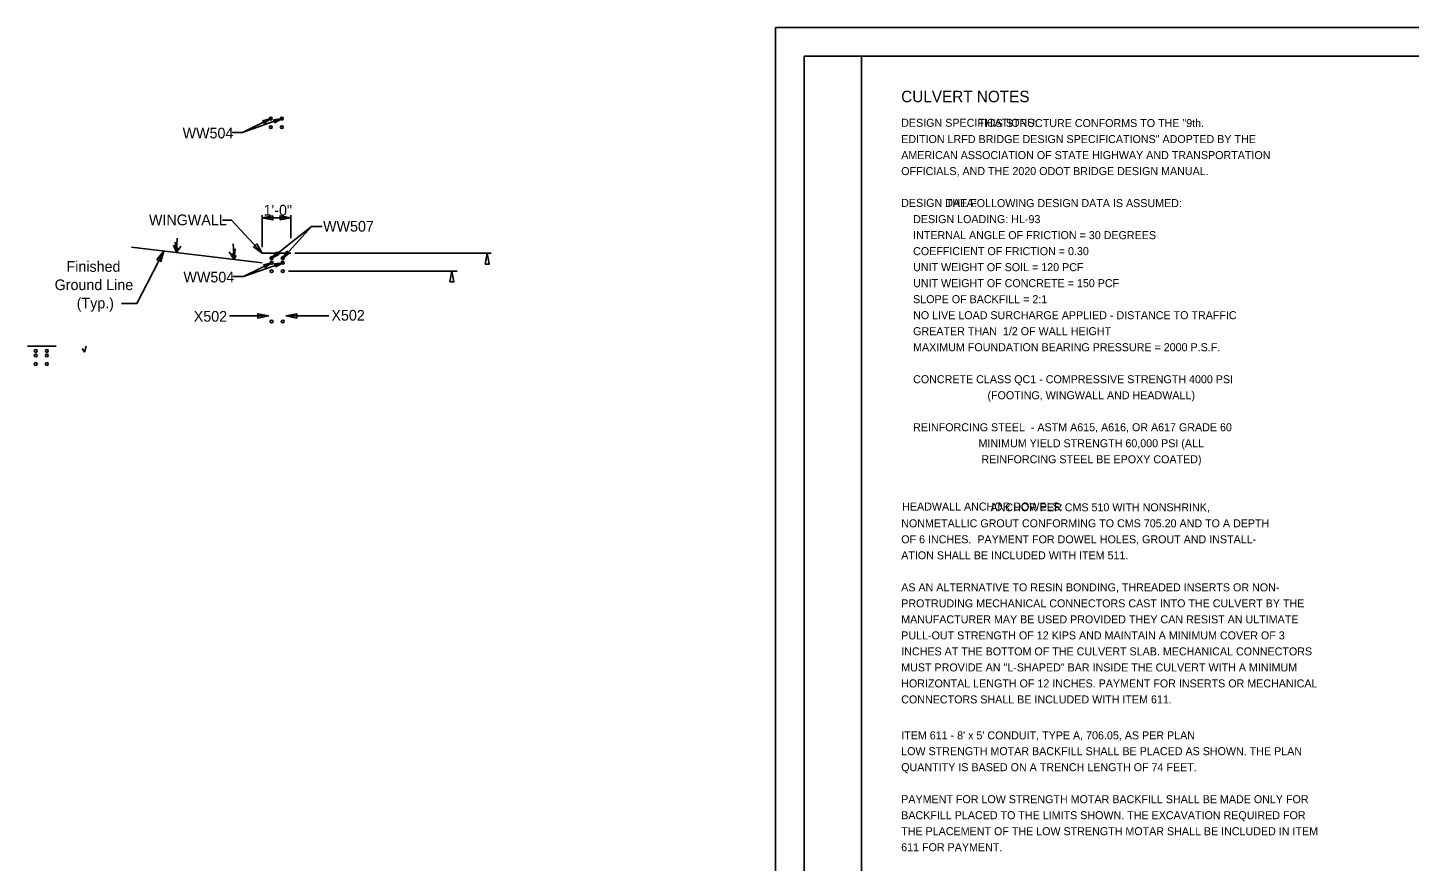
# Model space of a CAD drawing. Extents: x -1609 to 1184, y -412 to 394.
# Drawn here: x 566.56 to 614.91, y 250.38 to 279.54 of the extents above; entities that cross this region are included whole.
import ezdxf

# ---------------------------------------------------------------- set-up
doc = ezdxf.new("R2010")
doc.units = 0
for name, color, linetype in [('DR_P_Headwall', 7, 'Continuous'), ('SH_Border', 7, 'Continuous'), ('SH_Cut_Line', 7, 'Continuous'), ('SH_Data', 7, 'Continuous'), ('ST_Details', 7, 'Continuous'), ('ST_Text', 7, 'Continuous'), ('XS_P_Finished_Grade', 7, 'Continuous')]:
    doc.layers.add(name, color=color, linetype=linetype)

msp = doc.modelspace()

# ---------------------------------------------------------------- linework, layer by layer
at = {"layer": 'DR_P_Headwall'}
for p, q in [((575.773, 271.644), (574.773, 271.644)), ((566.565, 268.396), (567.565, 268.396))]:
    msp.add_line(p, q, dxfattribs=at)
at = {"layer": 'SH_Border'}
for points in [[(593.734, 278.538), (595.734, 278.538), (595.734, 236.538), (593.734, 236.538)], [(595.734, 278.538), (659.734, 278.538), (659.734, 236.538), (595.734, 236.538)]]:
    msp.add_lwpolyline(points, close=True, dxfattribs=at)
at = {"layer": 'SH_Cut_Line'}
msp.add_lwpolyline([(592.734, 235.538), (660.734, 235.538), (660.734, 279.538), (592.734, 279.538)], close=True, dxfattribs=at)
at = {"layer": 'ST_Details'}
for p, q in [((571.802, 272.174), (571.776, 271.67)), ((571.776, 271.67), (571.663, 271.926)), ((571.776, 271.67), (571.727, 272.032)), ((571.776, 271.67), (571.93, 271.896)), ((571.776, 271.67), (571.821, 271.832)), ((573.786, 271.429), (573.617, 271.698)), ((573.752, 271.972), (573.786, 271.429)), ((573.786, 271.429), (573.827, 271.799)), ((573.786, 271.429), (573.722, 271.649)), ((573.786, 271.429), (573.861, 271.562)), ((568.552, 268.182), (568.477, 268.315)), ((568.552, 268.182), (568.616, 268.402))]:
    msp.add_line(p, q, dxfattribs=at)
for centre in [(575.072, 276.355), (575.072, 276.056), (575.46, 276.355), (575.46, 276.056), (575.101, 271.477), (575.101, 271.317), (575.489, 271.477), (575.489, 271.317), (575.101, 271.019), (575.489, 271.019), (575.101, 269.259), (575.489, 269.259), (566.849, 268.23), (566.849, 268.07), (566.849, 267.772), (567.237, 268.23), (567.237, 268.07), (567.237, 267.772)]:
    msp.add_circle(centre, 0.0502, dxfattribs=at)
at = {"layer": 'ST_Text'}
for p, q in [((574.087, 275.872), (575.46, 276.355)), ((574.087, 275.872), (575.072, 276.355)), ((573.715, 275.872), (574.087, 275.872)), ((573.38, 272.807), (573.698, 272.807)), ((574.773, 271.644), (573.698, 272.807)), ((574.773, 271.855), (574.773, 272.982)), ((575.773, 272.886), (574.773, 272.886)), ((575.773, 272.177), (575.773, 272.982)), ((576.497, 272.588), (575.101, 271.477)), ((576.497, 272.588), (575.489, 271.477)), ((576.869, 272.588), (576.497, 272.588)), ((571.325, 271.724), (570.385, 269.886)), ((574.116, 270.835), (575.489, 271.317)), ((574.116, 270.835), (575.101, 271.317)), ((575.909, 271.644), (582.779, 271.644)), ((573.744, 270.835), (574.116, 270.835)), ((581.592, 271.019), (575.687, 271.019)), ((570.385, 269.886), (569.852, 269.886)), ((573.623, 269.454), (574.993, 269.454)), ((577.106, 269.454), (575.607, 269.454))]:
    msp.add_line(p, q, dxfattribs=at)
for points in [[(574.844, 276.183), (575.072, 276.355), (574.795, 276.284)], [(575.214, 276.21), (575.46, 276.355), (575.177, 276.316)], [(575.147, 272.961), (574.773, 272.886), (575.147, 272.812)], [(575.4, 272.812), (575.773, 272.886), (575.4, 272.961)], [(571.088, 271.425), (571.325, 271.724), (571.221, 271.357)], [(574.47, 271.873), (574.773, 271.644), (574.582, 271.973)], [(575.285, 271.696), (575.101, 271.477), (575.355, 271.608)], [(575.632, 271.724), (575.489, 271.477), (575.716, 271.651)], [(574.873, 271.145), (575.101, 271.317), (574.825, 271.246)], [(575.243, 271.172), (575.489, 271.317), (575.206, 271.278)], [(582.568, 271.27), (582.643, 271.644), (582.717, 271.27)], [(581.332, 270.645), (581.407, 271.019), (581.481, 270.645)], [(574.62, 269.379), (574.993, 269.454), (574.62, 269.528)], [(575.98, 269.379), (575.607, 269.454), (575.98, 269.528)]]:
    msp.add_lwpolyline(points, close=True, dxfattribs=at)
at = {"layer": 'XS_P_Finished_Grade'}
msp.add_line((570.195, 271.859), (574.773, 271.311), dxfattribs=at)

# ---------------------------------------------------------------- texts
at = {"layer": 'SH_Data'}
for s, height, p in [('CULVERT NOTES', 0.4, (597.129, 276.929)), ('DESIGN SPECIFICATIONS:', 0.28, (597.129, 276.069)), ('                          THIS STRUCTURE CONFORMS TO THE "9th.', 0.28, (597.129, 276.06)), ('EDITION LRFD BRIDGE DESIGN SPECIFICATIONS" ADOPTED BY THE', 0.28, (597.129, 275.5)), ('AMERICAN ASSOCIATION OF STATE HIGHWAY AND TRANSPORTATION', 0.28, (597.129, 274.94)), ('OFFICIALS, AND THE 2020 ODOT BRIDGE DESIGN MANUAL.', 0.28, (597.129, 274.38)), ('DESIGN DATA:', 0.28, (597.129, 273.269)), ('               THE FOLLOWING DESIGN DATA IS ASSUMED:', 0.28, (597.129, 273.26)), ('    DESIGN LOADING: HL-93', 0.28, (597.129, 272.7)), ('    INTERNAL ANGLE OF FRICTION = 30 DEGREES', 0.28, (597.129, 272.14)), ('    COEFFICIENT OF FRICTION = 0.30', 0.28, (597.129, 271.58)), ('    UNIT WEIGHT OF SOIL = 120 PCF', 0.28, (597.129, 271.02)), ('    UNIT WEIGHT OF CONCRETE = 150 PCF', 0.28, (597.129, 270.46)), ('    SLOPE OF BACKFILL = 2:1', 0.28, (597.129, 269.9)), ('    NO LIVE LOAD SURCHARGE APPLIED - DISTANCE TO TRAFFIC', 0.28, (597.129, 269.34)), ('    GREATER THAN  1/2 OF WALL HEIGHT', 0.28, (597.129, 268.78)), ('    MAXIMUM FOUNDATION BEARING PRESSURE = 2000 P.S.F.', 0.28, (597.129, 268.22)), ('    CONCRETE CLASS QC1 - COMPRESSIVE STRENGTH 4000 PSI', 0.28, (597.129, 267.1)), ('                             (FOOTING, WINGWALL AND HEADWALL)', 0.28, (597.129, 266.54)), ('    REINFORCING STEEL  - ASTM A615, A616, OR A617 GRADE 60', 0.28, (597.129, 265.42)), ('                          MINIMUM YIELD STRENGTH 60,000 PSI (ALL', 0.28, (597.129, 264.86)), ('                           REINFORCING STEEL BE EPOXY COATED)', 0.28, (597.129, 264.3)), ('HEADWALL ANCHOR DOWELS:', 0.28, (597.161, 262.647)), ('                              ANCHOR PER CMS 510 WITH NONSHRINK, ', 0.28, (597.129, 262.62)), ('NONMETALLIC GROUT CONFORMING TO CMS 705.20 AND TO A DEPTH ', 0.28, (597.129, 262.06)), ('OF 6 INCHES.  PAYMENT FOR DOWEL HOLES, GROUT AND INSTALL-', 0.28, (597.129, 261.5)), ('ATION SHALL BE INCLUDED WITH ITEM 511.', 0.28, (597.129, 260.94)), ('AS AN ALTERNATIVE TO RESIN BONDING, THREADED INSERTS OR NON-', 0.28, (597.129, 259.82)), ('PROTRUDING MECHANICAL CONNECTORS CAST INTO THE CULVERT BY THE', 0.28, (597.129, 259.26)), ('MANUFACTURER MAY BE USED PROVIDED THEY CAN RESIST AN ULTIMATE', 0.28, (597.129, 258.7)), ('PULL-OUT STRENGTH OF 12 KIPS AND MAINTAIN A MINIMUM COVER OF 3', 0.28, (597.129, 258.14)), ('INCHES AT THE BOTTOM OF THE CULVERT SLAB. MECHANICAL CONNECTORS', 0.28, (597.129, 257.58)), ('MUST PROVIDE AN "L-SHAPED" BAR INSIDE THE CULVERT WITH A MINIMUM', 0.28, (597.129, 257.02)), ('HORIZONTAL LENGTH OF 12 INCHES. PAYMENT FOR INSERTS OR MECHANICAL', 0.28, (597.129, 256.46)), ('CONNECTORS SHALL BE INCLUDED WITH ITEM 611.', 0.28, (597.129, 255.9)), ("ITEM 611 - 8' x 5' CONDUIT, TYPE A, 706.05, AS PER PLAN", 0.28, (597.129, 254.644)), ('LOW STRENGTH MOTAR BACKFILL SHALL BE PLACED AS SHOWN. THE PLAN', 0.28, (597.129, 254.09)), ('QUANTITY IS BASED ON A TRENCH LENGTH OF 74 FEET.', 0.28, (597.129, 253.53)), ('PAYMENT FOR LOW STRENGTH MOTAR BACKFILL SHALL BE MADE ONLY FOR', 0.28, (597.129, 252.41)), ('BACKFILL PLACED TO THE LIMITS SHOWN. THE EXCAVATION REQUIRED FOR', 0.28, (597.129, 251.85)), ('THE PLACEMENT OF THE LOW STRENGTH MOTAR SHALL BE INCLUDED IN ITEM', 0.28, (597.129, 251.29)), ('611 FOR PAYMENT.', 0.28, (597.129, 250.73))]:
    msp.add_text(s, height=height, dxfattribs=at).set_placement(p)
at = {"layer": 'ST_Text'}
for s, height, p in [('WW504', 0.3733, (571.987, 275.663)), ('1\'-0"', 0.3733, (574.82, 272.966)), ('WINGWALL', 0.3733, (570.81, 272.627)), ('WW507', 0.3733, (576.902, 272.403)), ('Finished', 0.3733, (567.925, 270.997)), ('Ground Line', 0.37335, (567.511, 270.357)), ('WW504', 0.3733, (572.016, 270.626)), ('(Typ.)', 0.3733, (568.281, 269.717)), ('X502', 0.3733, (572.377, 269.253)), ('X502', 0.3733, (577.194, 269.29))]:
    msp.add_text(s, height=height, dxfattribs=at).set_placement(p)

doc.saveas('drawing.dxf')
